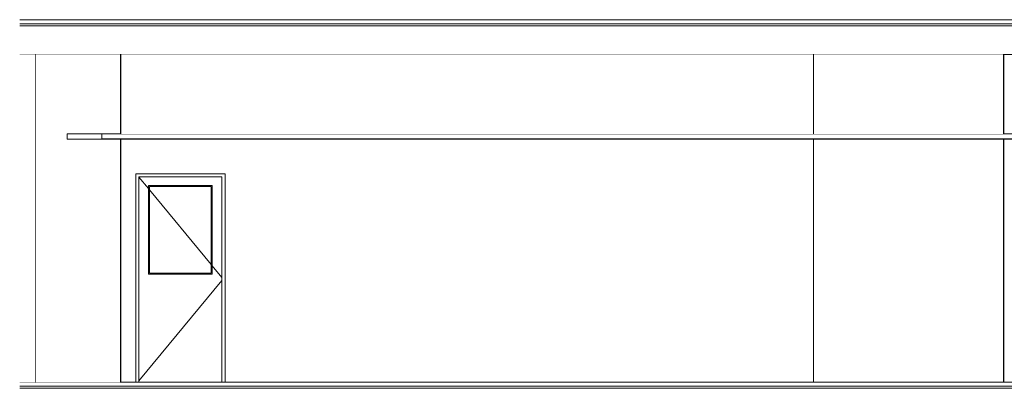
# Model space of a CAD drawing. Header units: millimetres. Extents: x -30280 to 309309, y -17460 to 4378.
# Tile 637 of 656: x 173577 to 183497, y -9870 to -6160. Entities that reach past the tile are written whole.
import ezdxf

# ---------------------------------------------------------------- set-up
doc = ezdxf.new("R2010")
doc.units = ezdxf.units.MM
doc.header["$MEASUREMENT"] = 0
doc.linetypes.add('Wipeout_Contour', pattern=[1000, 0, -1000])
for name, color, linetype in [('07_CR_Cel Ras pladur', 7, 'Continuous'), ('10_ESTR_Fotjats', 7, 'Continuous'), ('12_FAÇ_Façana', 7, 'Continuous'), ('14_PAV_Paviment existent', 7, 'Continuous'), ('Nuevo_07_CR_Cel Ras_lames', 7, 'Continuous'), ('Nuevo_08_E_Envans secs', 7, 'Continuous'), ('Nuevo_Puertas Archicad', 7, 'Continuous')]:
    doc.layers.add(name, color=color, linetype=linetype)
for name, color, linetype, lineweight in [('07_CR_Cel Ras pladur_Pluma_Nº__1', 7, 'Continuous', 5), ('10_ESTR_Fotjats_Pluma_Nº__1', 7, 'Continuous', 5), ('12_FAÇ_Façana_Pluma_Nº__47', 7, 'Continuous', 20), ('14_PAV_Paviment existent_Pluma_Nº__29', 7, 'Continuous', 20), ('Nuevo_07_CR_Cel Ras_lames_Pluma_Nº__1', 7, 'Continuous', 5), ('Nuevo_08_E_Envans secs_Pluma_Nº__47', 7, 'Continuous', 20)]:
    doc.layers.add(name, color=color, linetype=linetype, lineweight=lineweight)
doc.layers.add('Nuevo_Puertas Archicad_Pluma_Nº__3', color=7, linetype='Continuous', lineweight=5, true_color=0xa4a4a4)

# ---------------------------------------------------------------- blocks, each defined once
blk = doc.blocks.new('Elem Sección_52_5', base_point=(181934.4, -13460))
at = {"layer": '10_ESTR_Fotjats_Pluma_Nº__1', "color": 7, "linetype": 'Continuous', "lineweight": 5}
for p, q in [((174602.3, -9810), (173577.4, -9810)), ((211190.4, -9850), (173577.4, -9850)), ((211190.4, -9870), (173577.4, -9870))]:
    blk.add_line(p, q, dxfattribs=at)
blk = doc.blocks.new('Elem Sección_53_5', base_point=(181934.4, -13460))
at = {"layer": '10_ESTR_Fotjats_Pluma_Nº__1', "color": 7, "linetype": 'Continuous', "lineweight": 5}
for p, q in [((200734.7, -6160), (173577.4, -6160)), ((200734.7, -6200), (173577.4, -6200)), ((200734.7, -6220), (173577.4, -6220)), ((200724.7, -6510), (173577.4, -6510))]:
    blk.add_line(p, q, dxfattribs=at)
blk = doc.blocks.new('Elem Sección_55_5', base_point=(181934.4, -13460))
at = {"color": 254, "linetype": 'Wipeout_Contour', "lineweight": 0, "ltscale": 1395403.465750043}
blk.add_wipeout([(174602.3, -6510), (173736.4, -6510), (173736.4, -9810), (174602.3, -9810), (174602.3, -7363), (174054.8, -7363), (174054.8, -7310), (174602.3, -7310)], dxfattribs=at).dxf.layer = '12_FAÇ_Façana'
at = {"layer": '12_FAÇ_Façana_Pluma_Nº__47', "color": 7, "linetype": 'Continuous', "lineweight": 20}
for p, q in [((173736.4, -9810), (173736.4, -6510)), ((174602.3, -7310), (174602.3, -6510)), ((174602.3, -9808), (174602.3, -7363))]:
    blk.add_line(p, q, dxfattribs=at)
blk = doc.blocks.new('Elem Sección_58_5', base_point=(181934.4, -13460))
at = {"color": 254, "linetype": 'Wipeout_Contour', "lineweight": 0, "ltscale": 695425.317458}
blk.add_wipeout([(173577.4, -9810), (173736.4, -9810), (173736.4, -6510), (173577.4, -6510)], dxfattribs=at).dxf.layer = '12_FAÇ_Façana'
blk = doc.blocks.new('Elem Sección_63_5', base_point=(181934.4, -13460))
at = {"layer": '07_CR_Cel Ras pladur_Pluma_Nº__1', "color": 7, "linetype": 'Continuous', "lineweight": 5}
for p, q in [((174054.8, -7310), (174054.8, -7363)), ((174404.6, -7310), (174054.8, -7310)), ((200724.7, -7363), (174054.8, -7363))]:
    blk.add_line(p, q, dxfattribs=at)
at = {"layer": '07_CR_Cel Ras pladur_Pluma_Nº__1', "color": 7, "linetype": 'Continuous', "lineweight": 5, "flags": 128}
blk.add_lwpolyline([(183704.6, -7310), (183404.6, -7310), (183104.6, -7310), (182804.6, -7310), (182504.6, -7310), (182204.6, -7310), (181904.6, -7310), (181604.6, -7310), (181304.6, -7310), (181004.6, -7310), (180704.6, -7310), (180404.6, -7310), (180104.6, -7310), (179804.6, -7310), (179504.6, -7310), (179204.6, -7310), (178904.6, -7310), (178604.6, -7310), (178304.6, -7310), (178004.6, -7310), (177704.6, -7310), (177404.6, -7310), (177104.6, -7310), (176804.6, -7310), (176504.6, -7310), (176204.6, -7310), (175904.6, -7310), (175604.6, -7310), (175304.6, -7310), (175004.6, -7310), (174704.6, -7310), (174404.6, -7310)], dxfattribs=at)
blk = doc.blocks.new('Elem Sección_153_5', base_point=(181934.4, -13460))
at = {"color": 254, "linetype": 'Wipeout_Contour', "lineweight": 0, "ltscale": 730650.356473}
blk.add_wipeout([(181575.5, -6510), (181575.5, -7310), (183487.3, -7310), (183487.3, -6510)], dxfattribs=at).dxf.layer = 'Nuevo_08_E_Envans secs'
at = {"color": 254, "linetype": 'Wipeout_Contour', "lineweight": 0, "ltscale": 730949.150867}
blk.add_wipeout([(181575.5, -7363), (181575.5, -9808), (183487.3, -9808), (183487.3, -7363)], dxfattribs=at).dxf.layer = 'Nuevo_08_E_Envans secs'
blk = doc.blocks.new('Elem Sección_154_5', base_point=(181934.4, -13460))
at = {"color": 254, "linetype": 'Wipeout_Contour', "lineweight": 0, "ltscale": 726817.540544}
blk.add_wipeout([(181569.5, -6510), (181569.5, -7310), (181575.5, -7310), (181575.5, -6510)], dxfattribs=at).dxf.layer = 'Nuevo_08_E_Envans secs'
at = {"color": 254, "linetype": 'Wipeout_Contour', "lineweight": 0, "ltscale": 727117.901335}
blk.add_wipeout([(181569.5, -9808), (181575.5, -9808), (181575.5, -7363), (181569.5, -7363)], dxfattribs=at).dxf.layer = 'Nuevo_08_E_Envans secs'
at = {"layer": 'Nuevo_08_E_Envans secs_Pluma_Nº__47', "color": 7, "linetype": 'Continuous', "lineweight": 20}
for p, q in [((181575.5, -6510), (181575.5, -7310)), ((181575.5, -7363), (181575.5, -9808))]:
    blk.add_line(p, q, dxfattribs=at)
blk = doc.blocks.new('Elem Sección_155_5', base_point=(181934.4, -13460))
at = {"color": 254, "linetype": 'Wipeout_Contour', "lineweight": 0, "ltscale": 887739.645237}
blk.add_wipeout([(181569.5, -6510), (174602.3, -6510), (174602.3, -7310), (174704.6, -7310), (181569.5, -7310)], dxfattribs=at).dxf.layer = 'Nuevo_08_E_Envans secs'
at = {"color": 254, "linetype": 'Wipeout_Contour', "lineweight": 0, "ltscale": 1414865.791942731}
blk.add_wipeout([(174602.3, -7363), (174602.3, -9808), (174747.1, -9808), (174747.1, -7710), (175647.1, -7710), (175647.1, -9808), (181569.5, -9808), (181569.5, -7363)], dxfattribs=at).dxf.layer = 'Nuevo_08_E_Envans secs'
at = {"layer": 'Nuevo_08_E_Envans secs_Pluma_Nº__47', "color": 7, "linetype": 'Continuous', "lineweight": 20}
for p, q in [((174592.3, -6510), (174592.3, -7310)), ((174592.3, -7363), (174592.3, -9810))]:
    blk.add_line(p, q, dxfattribs=at)
blk = doc.blocks.new('Elem Sección_156_5', base_point=(181934.4, -13460))
at = {"color": 254, "linetype": 'Wipeout_Contour', "lineweight": 0, "ltscale": 699945.161538}
blk.add_wipeout([(174779.1, -7742), (174747.1, -7742), (174747.1, -9808), (174779.1, -9808)], dxfattribs=at).dxf.layer = 'Nuevo_Puertas Archicad'
at = {"color": 254, "linetype": 'Wipeout_Contour', "lineweight": 0, "ltscale": 703412.755012}
blk.add_wipeout([(175615.1, -7742), (175615.1, -9808), (175647.1, -9808), (175647.1, -7742)], dxfattribs=at).dxf.layer = 'Nuevo_Puertas Archicad'
at = {"color": 254, "linetype": 'Wipeout_Contour', "lineweight": 0, "ltscale": 701567.77311}
blk.add_wipeout([(175507.1, -8710), (175507.1, -7840), (174885.1, -7840), (174885.1, -8710)], dxfattribs=at).dxf.layer = 'Nuevo_Puertas Archicad'
at = {"layer": 'Nuevo_Puertas Archicad_Pluma_Nº__3', "color": 253, "linetype": 'Continuous', "lineweight": 5, "true_color": 0xa4a4a4}
for p, q in [((174875.1, -8720), (174875.1, -7830)), ((174875.1, -7830), (175517.1, -7830)), ((175517.1, -7830), (175517.1, -8720)), ((175507.1, -7840), (174885.1, -7840)), ((174885.1, -7840), (174885.1, -8710)), ((174885.1, -7872.7), (175507.1, -8624.9)), ((175507.1, -8710), (175507.1, -7840)), ((175517.1, -8720), (174875.1, -8720)), ((174885.1, -8710), (175507.1, -8710)), ((175517.1, -8637), (175615.1, -8755.5)), ((174779.1, -9795.5), (175615.1, -8784.5))]:
    blk.add_line(p, q, dxfattribs=at)
at = {"color": 254, "linetype": 'Wipeout_Contour', "lineweight": 0, "ltscale": 1052205.618621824}
blk.add_wipeout([(174779.1, -7742), (175615.1, -7742), (175647.1, -7742), (175647.1, -7710), (174747.1, -7710), (174747.1, -7742)], dxfattribs=at).dxf.layer = 'Nuevo_Puertas Archicad'
at = {"layer": 'Nuevo_Puertas Archicad_Pluma_Nº__3', "color": 253, "linetype": 'Continuous', "lineweight": 5, "true_color": 0xa4a4a4}
for p, q in [((174747.1, -7710), (175647.1, -7710)), ((174747.1, -7742), (174747.1, -7710)), ((175647.1, -7710), (175647.1, -7742)), ((174747.1, -9808), (174747.1, -7742)), ((174779.1, -7742), (174779.1, -9808)), ((175615.1, -7742), (174779.1, -7742)), ((174779.1, -7744.5), (174875.1, -7860.6)), ((175615.1, -9808), (175615.1, -7742)), ((175647.1, -7742), (175647.1, -9808))]:
    blk.add_line(p, q, dxfattribs=at)
blk = doc.blocks.new('Elem Sección_157_5', base_point=(181934.4, -13460))
at = {"color": 254, "linetype": 'Wipeout_Contour', "lineweight": 0, "ltscale": 734496.022091}
blk.add_wipeout([(183490.5, -7310), (183496.5, -7310), (183496.5, -6510), (183490.5, -6510)], dxfattribs=at).dxf.layer = 'Nuevo_08_E_Envans secs'
at = {"color": 254, "linetype": 'Wipeout_Contour', "lineweight": 0, "ltscale": 734793.244845}
blk.add_wipeout([(183490.5, -9808), (183496.5, -9808), (183496.5, -7363), (183490.5, -7363)], dxfattribs=at).dxf.layer = 'Nuevo_08_E_Envans secs'
at = {"layer": 'Nuevo_08_E_Envans secs_Pluma_Nº__47', "color": 7, "linetype": 'Continuous', "lineweight": 20}
for p, q in [((183490.5, -7310), (183490.5, -6510)), ((183490.5, -9808), (183490.5, -7363))]:
    blk.add_line(p, q, dxfattribs=at)
blk = doc.blocks.new('Elem Sección_197_5', base_point=(181934.4, -13460))
at = {"color": 254, "linetype": 'Wipeout_Contour', "lineweight": 0, "ltscale": 734477.605342}
blk.add_wipeout([(183487.3, -6510), (183487.3, -7310), (183490.5, -7310), (183490.5, -6510)], dxfattribs=at).dxf.layer = 'Nuevo_08_E_Envans secs'
at = {"color": 254, "linetype": 'Wipeout_Contour', "lineweight": 0, "ltscale": 734774.835569}
blk.add_wipeout([(183487.3, -7363), (183487.3, -9808), (183490.5, -9808), (183490.5, -7363)], dxfattribs=at).dxf.layer = 'Nuevo_08_E_Envans secs'
at = {"layer": 'Nuevo_08_E_Envans secs_Pluma_Nº__47', "color": 7, "linetype": 'Continuous', "lineweight": 20}
for p, q in [((183487.3, -7310), (183487.3, -6510)), ((183487.3, -9808), (183487.3, -7363))]:
    blk.add_line(p, q, dxfattribs=at)
blk = doc.blocks.new('Elem Sección_433_5', base_point=(181934.4, -13460))
at = {"layer": 'Nuevo_07_CR_Cel Ras_lames_Pluma_Nº__1', "color": 7, "linetype": 'Continuous', "lineweight": 5}
blk.add_line((183704.6, -7360), (183404.6, -7360), dxfattribs=at)
blk = doc.blocks.new('Elem Sección_434_5', base_point=(181934.4, -13460))
at = {"layer": 'Nuevo_07_CR_Cel Ras_lames_Pluma_Nº__1', "color": 7, "linetype": 'Continuous', "lineweight": 5}
blk.add_line((183404.6, -7360), (183104.6, -7360), dxfattribs=at)
blk = doc.blocks.new('Elem Sección_435_5', base_point=(181934.4, -13460))
at = {"layer": 'Nuevo_07_CR_Cel Ras_lames_Pluma_Nº__1', "color": 7, "linetype": 'Continuous', "lineweight": 5}
blk.add_line((183104.6, -7360), (182804.6, -7360), dxfattribs=at)
blk = doc.blocks.new('Elem Sección_436_5', base_point=(181934.4, -13460))
at = {"layer": 'Nuevo_07_CR_Cel Ras_lames_Pluma_Nº__1', "color": 7, "linetype": 'Continuous', "lineweight": 5}
blk.add_line((182804.6, -7360), (182504.6, -7360), dxfattribs=at)
blk = doc.blocks.new('Elem Sección_437_5', base_point=(181934.4, -13460))
at = {"layer": 'Nuevo_07_CR_Cel Ras_lames_Pluma_Nº__1', "color": 7, "linetype": 'Continuous', "lineweight": 5}
blk.add_line((182504.6, -7360), (182204.6, -7360), dxfattribs=at)
blk = doc.blocks.new('Elem Sección_438_5', base_point=(181934.4, -13460))
at = {"layer": 'Nuevo_07_CR_Cel Ras_lames_Pluma_Nº__1', "color": 7, "linetype": 'Continuous', "lineweight": 5}
blk.add_line((182204.6, -7360), (181904.6, -7360), dxfattribs=at)
blk = doc.blocks.new('Elem Sección_439_5', base_point=(181934.4, -13460))
at = {"layer": 'Nuevo_07_CR_Cel Ras_lames_Pluma_Nº__1', "color": 7, "linetype": 'Continuous', "lineweight": 5}
blk.add_line((181904.6, -7360), (181604.6, -7360), dxfattribs=at)
blk = doc.blocks.new('Elem Sección_440_5', base_point=(181934.4, -13460))
at = {"layer": 'Nuevo_07_CR_Cel Ras_lames_Pluma_Nº__1', "color": 7, "linetype": 'Continuous', "lineweight": 5}
blk.add_line((181604.6, -7360), (181304.6, -7360), dxfattribs=at)
blk = doc.blocks.new('Elem Sección_441_5', base_point=(181934.4, -13460))
at = {"layer": 'Nuevo_07_CR_Cel Ras_lames_Pluma_Nº__1', "color": 7, "linetype": 'Continuous', "lineweight": 5}
blk.add_line((181304.6, -7360), (181004.6, -7360), dxfattribs=at)
blk = doc.blocks.new('Elem Sección_442_5', base_point=(181934.4, -13460))
at = {"layer": 'Nuevo_07_CR_Cel Ras_lames_Pluma_Nº__1', "color": 7, "linetype": 'Continuous', "lineweight": 5}
blk.add_line((181004.6, -7360), (180704.6, -7360), dxfattribs=at)
blk = doc.blocks.new('Elem Sección_443_5', base_point=(181934.4, -13460))
at = {"layer": 'Nuevo_07_CR_Cel Ras_lames_Pluma_Nº__1', "color": 7, "linetype": 'Continuous', "lineweight": 5}
blk.add_line((180704.6, -7360), (180404.6, -7360), dxfattribs=at)
blk = doc.blocks.new('Elem Sección_444_5', base_point=(181934.4, -13460))
at = {"layer": 'Nuevo_07_CR_Cel Ras_lames_Pluma_Nº__1', "color": 7, "linetype": 'Continuous', "lineweight": 5}
blk.add_line((180404.6, -7360), (180104.6, -7360), dxfattribs=at)
blk = doc.blocks.new('Elem Sección_445_5', base_point=(181934.4, -13460))
at = {"layer": 'Nuevo_07_CR_Cel Ras_lames_Pluma_Nº__1', "color": 7, "linetype": 'Continuous', "lineweight": 5}
blk.add_line((180104.6, -7360), (179804.6, -7360), dxfattribs=at)
blk = doc.blocks.new('Elem Sección_446_5', base_point=(181934.4, -13460))
at = {"layer": 'Nuevo_07_CR_Cel Ras_lames_Pluma_Nº__1', "color": 7, "linetype": 'Continuous', "lineweight": 5}
blk.add_line((179804.6, -7360), (179504.6, -7360), dxfattribs=at)
blk = doc.blocks.new('Elem Sección_447_5', base_point=(181934.4, -13460))
at = {"layer": 'Nuevo_07_CR_Cel Ras_lames_Pluma_Nº__1', "color": 7, "linetype": 'Continuous', "lineweight": 5}
blk.add_line((179504.6, -7360), (179204.6, -7360), dxfattribs=at)
blk = doc.blocks.new('Elem Sección_448_5', base_point=(181934.4, -13460))
at = {"layer": 'Nuevo_07_CR_Cel Ras_lames_Pluma_Nº__1', "color": 7, "linetype": 'Continuous', "lineweight": 5}
blk.add_line((179204.6, -7360), (178904.6, -7360), dxfattribs=at)
blk = doc.blocks.new('Elem Sección_449_5', base_point=(181934.4, -13460))
at = {"layer": 'Nuevo_07_CR_Cel Ras_lames_Pluma_Nº__1', "color": 7, "linetype": 'Continuous', "lineweight": 5}
blk.add_line((178904.6, -7360), (178604.6, -7360), dxfattribs=at)
blk = doc.blocks.new('Elem Sección_450_5', base_point=(181934.4, -13460))
at = {"layer": 'Nuevo_07_CR_Cel Ras_lames_Pluma_Nº__1', "color": 7, "linetype": 'Continuous', "lineweight": 5}
blk.add_line((178604.6, -7360), (178304.6, -7360), dxfattribs=at)
blk = doc.blocks.new('Elem Sección_451_5', base_point=(181934.4, -13460))
at = {"layer": 'Nuevo_07_CR_Cel Ras_lames_Pluma_Nº__1', "color": 7, "linetype": 'Continuous', "lineweight": 5}
blk.add_line((178304.6, -7360), (178004.6, -7360), dxfattribs=at)
blk = doc.blocks.new('Elem Sección_452_5', base_point=(181934.4, -13460))
at = {"layer": 'Nuevo_07_CR_Cel Ras_lames_Pluma_Nº__1', "color": 7, "linetype": 'Continuous', "lineweight": 5}
blk.add_line((178004.6, -7360), (177704.6, -7360), dxfattribs=at)
blk = doc.blocks.new('Elem Sección_453_5', base_point=(181934.4, -13460))
at = {"layer": 'Nuevo_07_CR_Cel Ras_lames_Pluma_Nº__1', "color": 7, "linetype": 'Continuous', "lineweight": 5}
blk.add_line((177704.6, -7360), (177404.6, -7360), dxfattribs=at)
blk = doc.blocks.new('Elem Sección_454_5', base_point=(181934.4, -13460))
at = {"layer": 'Nuevo_07_CR_Cel Ras_lames_Pluma_Nº__1', "color": 7, "linetype": 'Continuous', "lineweight": 5}
blk.add_line((177404.6, -7360), (177104.6, -7360), dxfattribs=at)
blk = doc.blocks.new('Elem Sección_455_5', base_point=(181934.4, -13460))
at = {"layer": 'Nuevo_07_CR_Cel Ras_lames_Pluma_Nº__1', "color": 7, "linetype": 'Continuous', "lineweight": 5}
blk.add_line((177104.6, -7360), (176804.6, -7360), dxfattribs=at)
blk = doc.blocks.new('Elem Sección_456_5', base_point=(181934.4, -13460))
at = {"layer": 'Nuevo_07_CR_Cel Ras_lames_Pluma_Nº__1', "color": 7, "linetype": 'Continuous', "lineweight": 5}
blk.add_line((176804.6, -7360), (176504.6, -7360), dxfattribs=at)
blk = doc.blocks.new('Elem Sección_457_5', base_point=(181934.4, -13460))
at = {"layer": 'Nuevo_07_CR_Cel Ras_lames_Pluma_Nº__1', "color": 7, "linetype": 'Continuous', "lineweight": 5}
blk.add_line((176504.6, -7360), (176204.6, -7360), dxfattribs=at)
blk = doc.blocks.new('Elem Sección_458_5', base_point=(181934.4, -13460))
at = {"layer": 'Nuevo_07_CR_Cel Ras_lames_Pluma_Nº__1', "color": 7, "linetype": 'Continuous', "lineweight": 5}
blk.add_line((176204.6, -7360), (175904.6, -7360), dxfattribs=at)
blk = doc.blocks.new('Elem Sección_459_5', base_point=(181934.4, -13460))
at = {"layer": 'Nuevo_07_CR_Cel Ras_lames_Pluma_Nº__1', "color": 7, "linetype": 'Continuous', "lineweight": 5}
blk.add_line((175904.6, -7360), (175604.6, -7360), dxfattribs=at)
blk = doc.blocks.new('Elem Sección_460_5', base_point=(181934.4, -13460))
at = {"layer": 'Nuevo_07_CR_Cel Ras_lames_Pluma_Nº__1', "color": 7, "linetype": 'Continuous', "lineweight": 5}
blk.add_line((175604.6, -7360), (175304.6, -7360), dxfattribs=at)
blk = doc.blocks.new('Elem Sección_461_5', base_point=(181934.4, -13460))
at = {"layer": 'Nuevo_07_CR_Cel Ras_lames_Pluma_Nº__1', "color": 7, "linetype": 'Continuous', "lineweight": 5}
blk.add_line((175304.6, -7360), (175004.6, -7360), dxfattribs=at)
blk = doc.blocks.new('Elem Sección_462_5', base_point=(181934.4, -13460))
at = {"layer": 'Nuevo_07_CR_Cel Ras_lames_Pluma_Nº__1', "color": 7, "linetype": 'Continuous', "lineweight": 5}
blk.add_line((175004.6, -7360), (174704.6, -7360), dxfattribs=at)
blk = doc.blocks.new('Elem Sección_463_5', base_point=(181934.4, -13460))
at = {"layer": 'Nuevo_07_CR_Cel Ras_lames_Pluma_Nº__1', "color": 7, "linetype": 'Continuous', "lineweight": 5}
for p in [(174404.6, -7310), (174704.6, -7360)]:
    blk.add_line(p, (174404.6, -7360), dxfattribs=at)
blk = doc.blocks.new('Elem Sección_475_5', base_point=(181934.4, -13460))
at = {"layer": '14_PAV_Paviment existent_Pluma_Nº__29', "color": 7, "linetype": 'Continuous', "lineweight": 20}
for p, q in [((174602.3, -9808), (174602.3, -9810)), ((200724.7, -9808), (174602.3, -9808)), ((200724.7, -9810), (174602.3, -9810))]:
    blk.add_line(p, q, dxfattribs=at)

msp = doc.modelspace()

# ---------------------------------------------------------------- block references
at = {"layer": '10_ESTR_Fotjats', "lineweight": 0}
for name in ['Elem Sección_53_5', 'Elem Sección_52_5']:
    msp.add_blockref(name, (181934.4, -13460), dxfattribs=at)

# ---------------------------------------------------------------- next in the draw order: block references
at = {"layer": '12_FAÇ_Façana', "lineweight": 0}
msp.add_blockref('Elem Sección_55_5', (181934.4, -13460), dxfattribs=at)

# ---------------------------------------------------------------- next in the draw order: block references
at = {"layer": '07_CR_Cel Ras pladur', "lineweight": 0}
msp.add_blockref('Elem Sección_63_5', (181934.4, -13460), dxfattribs=at)
at = {"layer": '12_FAÇ_Façana', "lineweight": 0}
msp.add_blockref('Elem Sección_58_5', (181934.4, -13460), dxfattribs=at)

# ---------------------------------------------------------------- next in the draw order: block references
at = {"layer": 'Nuevo_08_E_Envans secs', "lineweight": 0}
msp.add_blockref('Elem Sección_153_5', (181934.4, -13460), dxfattribs=at)

# ---------------------------------------------------------------- next in the draw order: block references
at = {"layer": 'Nuevo_07_CR_Cel Ras_lames', "lineweight": 0}
for name in ['Elem Sección_438_5', 'Elem Sección_437_5', 'Elem Sección_436_5', 'Elem Sección_435_5', 'Elem Sección_434_5']:
    msp.add_blockref(name, (181934.4, -13460), dxfattribs=at)
at = {"layer": 'Nuevo_08_E_Envans secs', "lineweight": 0}
for name in ['Elem Sección_154_5', 'Elem Sección_157_5']:
    msp.add_blockref(name, (181934.4, -13460), dxfattribs=at)

# ---------------------------------------------------------------- next in the draw order: block references
for name in ['Elem Sección_155_5', 'Elem Sección_197_5']:
    msp.add_blockref(name, (181934.4, -13460), dxfattribs=at)

# ---------------------------------------------------------------- next in the draw order: block references
at = {"layer": 'Nuevo_07_CR_Cel Ras_lames', "lineweight": 0}
for name in ['Elem Sección_463_5', 'Elem Sección_462_5', 'Elem Sección_461_5', 'Elem Sección_460_5', 'Elem Sección_459_5', 'Elem Sección_458_5', 'Elem Sección_457_5', 'Elem Sección_456_5', 'Elem Sección_455_5', 'Elem Sección_454_5', 'Elem Sección_453_5', 'Elem Sección_452_5', 'Elem Sección_451_5', 'Elem Sección_450_5', 'Elem Sección_449_5', 'Elem Sección_448_5', 'Elem Sección_447_5', 'Elem Sección_446_5', 'Elem Sección_445_5', 'Elem Sección_444_5', 'Elem Sección_443_5', 'Elem Sección_442_5', 'Elem Sección_441_5', 'Elem Sección_440_5', 'Elem Sección_439_5', 'Elem Sección_433_5']:
    msp.add_blockref(name, (181934.4, -13460), dxfattribs=at)
at = {"layer": 'Nuevo_Puertas Archicad', "lineweight": 0}
msp.add_blockref('Elem Sección_156_5', (181934.4, -13460), dxfattribs=at)

# ---------------------------------------------------------------- next in the draw order: block references
at = {"layer": '14_PAV_Paviment existent', "lineweight": 0}
msp.add_blockref('Elem Sección_475_5', (181934.4, -13460), dxfattribs=at)

doc.saveas('drawing.dxf')
